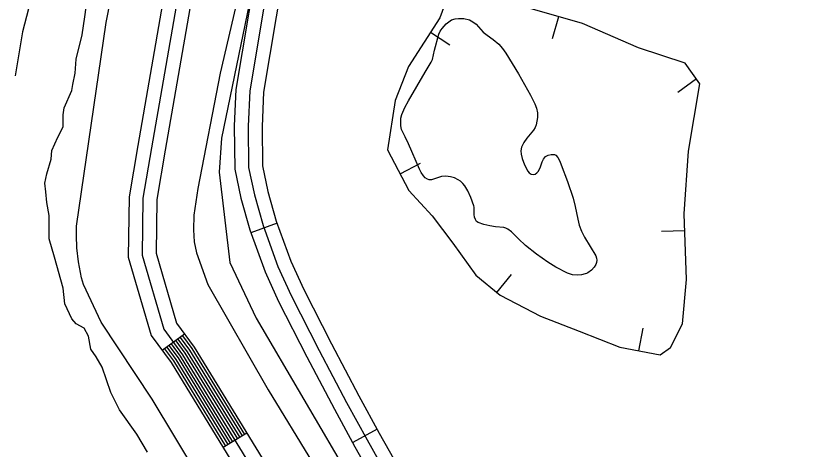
# Model space of a CAD drawing. Extents: x 3161665 to 3199565, y 885729 to 911164.
# Drawn here: x 3181970 to 3182838, y 896225 to 896694 of the extents above; entities that cross this region are included whole.
import ezdxf

# ---------------------------------------------------------------- set-up
doc = ezdxf.new("R2010")
doc.units = 0
for name, color, linetype in [('V-BORW-LINE', 7, 'Continuous'), ('V-LEVE-TOET', 7, 'Continuous'), ('V-ROAD-CNTR', 7, 'Continuous'), ('V-SITE-VEGE', 7, 'Continuous'), ('V-TOPO-SHOR', 7, 'Continuous'), ('V-WETL-SWMP', 7, 'Continuous')]:
    doc.layers.add(name, color=color, linetype=linetype)

msp = doc.modelspace()

# ---------------------------------------------------------------- linework, layer by layer
at = {"layer": 'V-BORW-LINE'}
for p, q in [((3182556.127, 896692.9679999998), (3182549.245, 896668.9329999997)), ((3182417.8370000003, 896676.1859999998), (3182438.9250000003, 896662.7579999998)), ((3182705.018, 896625.8669999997), (3182684.8170000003, 896611.1389999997)), ((3182385.014, 896523.2779999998), (3182407.165, 896534.8689999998)), ((3182692.489, 896461.7519999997), (3182667.507, 896460.7969999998)), ((3182489.576, 896395.0629999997), (3182505.464, 896414.3649999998)), ((3182642.909, 896332.1039999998), (3182647.578, 896356.6639999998))]:
    msp.add_line(p, q, dxfattribs=at)
for points in [[(3182436.9620000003, 896716.4449999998), (3182427.853, 896691.9139999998), (3182394.287, 896639.2049999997), (3182379.906, 896602.5929999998)], [(3182379.906, 896602.5929999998), (3182371.486, 896549.1289999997), (3182394.52, 896505.1129999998), (3182419.577, 896477.8109999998), (3182442.015, 896448.1949999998), (3182466.8000000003, 896413.8109999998), (3182493.036, 896392.2149999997), (3182536.858, 896369.3669999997), (3182578.301, 896353.4339999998), (3182622.295, 896336.0229999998), (3182666.024, 896327.7089999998), (3182676.904, 896335.4559999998), (3182690.042, 896361.0579999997), (3182694.499, 896409.1529999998), (3182691.786, 896480.1439999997), (3182696.4560000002, 896547.7059999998), (3182708.881, 896620.5679999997), (3182692.749, 896642.6959999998), (3182642.4450000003, 896659.5059999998), (3182582.145, 896685.5179999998), (3182525.531, 896701.7279999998)]]:
    msp.add_lwpolyline(points, dxfattribs=at)
at = {"layer": 'V-LEVE-TOET'}
for points in [[(3182460.140000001, 895616.8919999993), (3182462.823000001, 895625.4449999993), (3182464.337000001, 895636.8599999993), (3182465.502000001, 895649.3509999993), (3182465.850000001, 895664.2299999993), (3182464.865000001, 895675.5449999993), (3182463.274000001, 895685.5579999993), (3182460.405000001, 895699.9819999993), (3182458.326000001, 895708.4499999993), (3182369.158000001, 895867.0839999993), (3182266.348000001, 896032.1299999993), (3182117.377000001, 896279.8969999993), (3182062.405000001, 896363.1609999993), (3182043.065000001, 896403.5409999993), (3182040.978000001, 896411.0569999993), (3182037.892000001, 896428.2219999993), (3182035.983000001, 896443.4729999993), (3182035.486000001, 896456.5719999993), (3182035.680000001, 896466.5709999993), (3182067.561000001, 896686.6769999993), (3182145.758000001, 897083.2149999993), (3182220.049000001, 897466.5679999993), (3182316.162000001, 897950.4669999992), (3182366.449000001, 898162.2569999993)], [(3182360.987000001, 897417.6619999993), (3182289.350000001, 897055.0019999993), (3182190.718000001, 896631.9509999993), (3182166.574000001, 896507.3749999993), (3182162.310000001, 896478.5979999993), (3182161.837000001, 896462.8879999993), (3182162.691000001, 896449.6679999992), (3182165.099000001, 896437.7469999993), (3182177.582000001, 896403.6069999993), (3182242.682000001, 896289.9119999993), (3182386.152000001, 896054.3289999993), (3182484.981000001, 895898.3589999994), (3182504.699000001, 895860.5939999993), (3182533.547000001, 895802.2869999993), (3182560.032000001, 895778.1619999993), (3182575.365000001, 895759.2379999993), (3182582.912000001, 895749.4199999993), (3182588.521000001, 895735.5699999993), (3182606.321000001, 895664.2499999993), (3182612.635000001, 895633.0139999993), (3182612.448000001, 895620.5289999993)]]:
    msp.add_lwpolyline(points, dxfattribs=at)
at = {"layer": 'V-ROAD-CNTR'}
for p, q in [((3182252.1494588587, 896469.8400326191), (3182223.954515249, 896459.5890531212)), ((3182152.403658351, 896350.100272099), (3182128.2487066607, 896332.308307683)), ((3182360.1932427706, 896247.2764777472), (3182333.8582954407, 896232.9065064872)), ((3182219.562524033, 896243.2194858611), (3182193.975575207, 896227.5575171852))]:
    msp.add_line(p, q, dxfattribs=at)
for points in [[(3182186.0025911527, 897012.1169480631), (3182128.516706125, 896707.1155580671), (3182101.8607594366, 896553.785864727), (3182092.3647784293, 896498.3769755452), (3182091.478780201, 896433.2571057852), (3182116.309730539, 896348.5172752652), (3182137.7576876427, 896319.3993335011), (3182301.4303602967, 896052.010868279), (3182392.684177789, 895899.4831733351), (3182447.559068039, 895808.5683551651), (3182483.1539968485, 895745.9674803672), (3182489.609983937, 895725.420521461), (3182502.8659574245, 895675.599621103), (3182505.763951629, 895644.3326836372), (3182500.617961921, 895605.5507612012), (3182496.9979691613, 895594.9107824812), (3182368.547226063, 895279.0224142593), (3182366.1182309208, 895266.6124390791)], [(3182214.9315332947, 897003.6329650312), (3182158.0366470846, 896701.767568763), (3182131.4227003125, 896548.6838749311), (3182122.330718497, 896495.6229810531), (3182121.536720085, 896437.3610975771), (3182143.607675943, 896362.0412482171), (3182162.6736378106, 896336.1572999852), (3182327.096308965, 896067.5428372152), (3182418.398126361, 895914.9351424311), (3182473.445016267, 895823.7363248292), (3182510.813941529, 895758.013456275), (3182518.4299262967, 895733.778504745), (3182532.5058981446, 895680.8776105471), (3182532.9388972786, 895676.2056198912)], [(3182282.7463976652, 897008.6339550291), (3182257.4774482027, 896893.8261846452), (3182235.3574924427, 896779.7484128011), (3182207.6945477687, 896614.4437434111), (3182205.9355512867, 896574.9138224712), (3182206.504550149, 896528.4049154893), (3182213.173536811, 896496.8639785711), (3182222.805517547, 896462.7500467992), (3182239.2834845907, 896417.4291374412), (3182253.9164553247, 896385.3252016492), (3182284.4493942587, 896325.6293210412), (3182314.0813349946, 896269.1484340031), (3182336.290290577, 896228.4505153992), (3182369.086224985, 896170.443631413), (3182404.203154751, 896113.7407448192), (3182488.5419860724, 895976.2630197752), (3182505.925951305, 895940.5010912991), (3182523.901915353, 895898.2131758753), (3182529.648903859, 895868.8772345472), (3182536.130890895, 895838.6002951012), (3182538.9998851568, 895802.3263676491), (3182540.9858811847, 895761.0744501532), (3182540.040883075, 895727.993516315), (3182531.234900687, 895678.8076146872)], [(3182297.395368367, 897005.409961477), (3182272.1674188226, 896890.7861907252), (3182250.119462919, 896777.082418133), (3182222.6395178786, 896612.8667465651), (3182220.9395212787, 896574.6718229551), (3182221.485520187, 896530.0639121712), (3182227.745507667, 896500.456971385), (3182237.0914889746, 896467.357037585), (3182253.1784568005, 896423.1111260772), (3182267.4254283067, 896391.854188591), (3182297.7683676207, 896332.5293072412), (3182327.307308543, 896276.2254198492), (3182349.403264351, 896235.7345008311), (3182381.996199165, 896178.086616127)], [(3182199.1925647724, 897001.1129700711), (3182143.276676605, 896704.4415634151), (3182116.6417298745, 896551.2348698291), (3182107.3477484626, 896496.9999782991), (3182106.507750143, 896435.309101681), (3182129.958703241, 896355.2792617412), (3182150.215662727, 896327.7783167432), (3182314.263334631, 896059.7768527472), (3182405.541152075, 895907.2091578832), (3182460.502042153, 895816.1523399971), (3182496.9839691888, 895751.9904683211), (3182504.019955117, 895729.599513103), (3182517.685927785, 895678.2386158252), (3182520.855921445, 895644.0346842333), (3182515.2939325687, 895602.1157680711)], [(3182283.3233965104, 896869.5212332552), (3182264.881433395, 896774.416423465), (3182237.5844879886, 896611.2897497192), (3182235.943491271, 896574.4298234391), (3182236.466490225, 896531.7229088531), (3182242.3174785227, 896504.0499641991), (3182251.3774604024, 896471.9640283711), (3182267.073429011, 896428.7931147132), (3182280.934401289, 896398.383175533), (3182311.087340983, 896339.4292934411), (3182340.533282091, 896283.3024056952), (3182362.516238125, 896243.018486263), (3182394.9061733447, 896185.7296008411), (3182429.7411036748, 896129.4827133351), (3182514.8819333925, 895990.6989909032), (3182533.237896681, 895952.9350664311), (3182552.737857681, 895907.0611581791), (3182559.0388450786, 895874.9012224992), (3182565.880831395, 895842.942286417), (3182568.9438252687, 895804.230363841), (3182571.0058211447, 895761.3684495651), (3182569.964823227, 895724.9055224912), (3182560.607841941, 895672.6456270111)], [(3182142.7406776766, 896342.9832863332), (3182152.707657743, 896329.4543133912), (3182209.327544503, 896236.9544983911)], [(3182145.156672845, 896344.7632827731), (3182155.1986527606, 896331.130310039), (3182211.885539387, 896238.5204952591)], [(3182147.5716680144, 896346.5422792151), (3182157.6906477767, 896332.805306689), (3182214.4445342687, 896240.0874921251)], [(3182149.987663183, 896348.3212756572), (3182160.1816427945, 896334.4813033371), (3182217.003529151, 896241.6534889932)], [(3182130.663701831, 896334.0873041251), (3182140.249682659, 896321.0753301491), (3182196.533570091, 896229.1235140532)], [(3182133.0796969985, 896335.8663005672), (3182142.7406776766, 896322.7513267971), (3182199.092564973, 896230.689510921)], [(3182135.4946921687, 896337.645297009), (3182145.2326726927, 896324.426323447), (3182201.6515598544, 896232.256507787)], [(3182137.910687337, 896339.4252934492), (3182147.723667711, 896326.1023200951), (3182204.2095547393, 896233.8225046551)], [(3182140.3256825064, 896341.2042898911), (3182150.215662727, 896327.7783167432), (3182206.7685496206, 896235.3885015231)]]:
    msp.add_lwpolyline(points, dxfattribs=at)
at = {"layer": 'V-SITE-VEGE'}
for p, q in [((3182044.6550000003, 896692.9669999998), (3182048.4020000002, 896722.0259999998)), ((3182041.845, 896673.2789999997), (3182044.6550000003, 896692.9669999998)), ((3182035.285, 896647.0339999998), (3182041.845, 896673.2789999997)), ((3182034.349, 896632.0369999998), (3182035.285, 896647.0339999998)), ((3182031.537, 896619.8509999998), (3182034.349, 896632.0369999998)), ((3182022.165, 896594.5419999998), (3182030.599, 896613.2889999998)), ((3182030.599, 896613.2889999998), (3182031.537, 896619.8509999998)), ((3182021.227, 896587.0419999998), (3182022.165, 896594.5419999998)), ((3182021.23, 896573.9209999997), (3182021.227, 896587.0419999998)), ((3182015.606, 896562.6709999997), (3182021.23, 896573.9209999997)), ((3182009.046, 896548.6089999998), (3182015.606, 896562.6709999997)), ((3182008.108, 896539.2359999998), (3182009.046, 896548.6089999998)), ((3182003.4220000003, 896523.2979999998), (3182008.108, 896539.2359999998)), ((3182001.548, 896512.9879999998), (3182003.4220000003, 896523.2979999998)), ((3182002.486, 896503.6149999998), (3182001.548, 896512.9879999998)), ((3182003.424, 896492.3649999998), (3182002.486, 896503.6149999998)), ((3182006.236, 896478.3059999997), (3182003.424, 896492.3649999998)), ((3182006.238, 896452.9979999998), (3182006.236, 896478.3059999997)), ((3182011.864, 896433.3109999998), (3182006.238, 896452.9979999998)), ((3182021.242, 896399.5659999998), (3182011.864, 896433.3109999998)), ((3182023.1180000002, 896382.6949999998), (3182021.242, 896399.5659999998)), ((3182030.6180000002, 896366.7589999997), (3182023.1180000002, 896382.6949999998)), ((3182035.303, 896361.1349999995), (3182030.6180000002, 896366.7589999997)), ((3182043.741, 896356.4499999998), (3182035.303, 896361.1349999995)), ((3182048.431, 896348.0139999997), (3182043.741, 896356.4499999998)), ((3182051.2430000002, 896333.9539999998), (3182048.431, 896348.0139999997)), ((3182056.867, 896325.5169999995), (3182051.2430000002, 896333.9539999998)), ((3182063.431, 896314.2689999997), (3182056.867, 896325.5169999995)), ((3182072.804, 896287.0859999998), (3182063.431, 896314.2689999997)), ((3182082.178, 896268.3379999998), (3182072.804, 896287.0859999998)), ((3182100.929, 896242.0929999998), (3182082.178, 896268.3379999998)), ((3182112.179, 896222.4099999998), (3182100.929, 896242.0929999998))]:
    msp.add_line(p, q, dxfattribs=at)
at = {"layer": 'V-TOPO-SHOR'}
for points in [[(3182838.435549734, 898976.3209347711), (3182780.787144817, 898877.2492891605), (3182729.5931894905, 898745.5324148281), (3182614.009471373, 898416.865590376), (3182537.8410306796, 898205.5838733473), (3182519.4357582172, 898145.5832152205), (3182448.1956124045, 897801.1560179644), (3182330.781616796, 897233.6339967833), (3182192.2543292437, 896561.7390543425), (3182189.56352426, 896525.1982032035), (3182201.0954610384, 896427.279731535), (3182229.6786605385, 896367.1757864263), (3182487.1512445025, 895928.04863637), (3182523.5142125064, 895844.4332407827), (3182555.9872962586, 895772.573570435), (3182555.855318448, 895712.5327451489), (3182547.9206194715, 895665.5614876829)], [(3182452.753000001, 896512.8639999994), (3182450.212000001, 896515.1979999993), (3182447.738000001, 896516.9349999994), (3182443.810000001, 896518.7619999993), (3182439.638000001, 896519.9519999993), (3182434.622000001, 896520.7069999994), (3182429.662000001, 896520.4039999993), (3182421.050000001, 896517.4369999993), (3182418.847000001, 896516.9169999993), (3182416.627000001, 896516.8389999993), (3182414.800000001, 896517.3609999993), (3182412.307000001, 896518.9479999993), (3182410.216000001, 896521.1799999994), (3182407.855000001, 896524.7169999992), (3182405.975000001, 896528.4139999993), (3182394.308000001, 896555.7809999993), (3182390.377000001, 896563.3489999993), (3182386.593000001, 896571.2499999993), (3182385.872000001, 896575.0979999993), (3182385.892000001, 896578.9609999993), (3182385.978000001, 896583.1959999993), (3182386.841000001, 896587.4149999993), (3182390.240000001, 896594.9619999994), (3182394.148000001, 896602.0129999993), (3182412.064000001, 896632.9499999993), (3182418.711000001, 896643.7639999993), (3182420.096000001, 896646.8209999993), (3182422.220000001, 896656.8729999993), (3182426.768000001, 896674.0169999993), (3182428.229000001, 896677.2829999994), (3182430.352000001, 896680.3059999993), (3182434.921000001, 896685.4359999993), (3182437.582000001, 896687.5759999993), (3182440.652000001, 896689.4479999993), (3182444.365000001, 896690.7629999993), (3182448.117000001, 896691.1599999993), (3182453.990000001, 896690.9189999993), (3182459.850000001, 896689.4319999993), (3182463.741000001, 896687.4489999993), (3182467.143000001, 896684.8299999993), (3182474.784000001, 896676.3099999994), (3182478.958000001, 896672.9839999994), (3182485.648000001, 896668.4379999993), (3182491.864000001, 896663.2989999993), (3182495.776000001, 896658.7119999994), (3182499.245000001, 896653.7699999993), (3182513.0530000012, 896631.2829999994), (3182525.932000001, 896608.1019999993), (3182530.520000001, 896598.8589999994), (3182532.308000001, 896594.1059999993), (3182533.498000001, 896589.2229999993), (3182533.459000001, 896584.2549999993), (3182531.970000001, 896576.2999999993), (3182530.979000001, 896573.4559999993), (3182528.949000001, 896570.2689999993), (3182521.798000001, 896561.6509999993), (3182518.767000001, 896556.9529999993), (3182516.168000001, 896551.9659999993), (3182515.389000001, 896548.2159999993), (3182515.731000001, 896544.3899999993), (3182516.809000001, 896539.7229999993), (3182519.276000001, 896532.9359999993), (3182522.922000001, 896526.2759999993), (3182524.605000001, 896524.1969999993), (3182526.684000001, 896522.7099999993), (3182528.7690000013, 896522.3869999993), (3182530.856000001, 896523.0579999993), (3182532.560000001, 896524.2359999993), (3182534.032000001, 896525.6859999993), (3182536.283000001, 896529.5529999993), (3182538.413000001, 896536.0469999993), (3182539.890000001, 896539.1229999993), (3182542.237000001, 896541.7939999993), (3182545.137000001, 896543.3519999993), (3182548.190000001, 896544.0219999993), (3182550.709000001, 896544.2549999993), (3182551.961000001, 896544.0299999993), (3182553.111000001, 896543.3539999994), (3182555.307000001, 896540.9579999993), (3182557.4820000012, 896537.0829999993), (3182559.096000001, 896532.9519999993), (3182565.825000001, 896515.0409999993), (3182571.963000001, 896496.9829999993), (3182574.216000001, 896488.0479999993), (3182576.897000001, 896474.4389999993), (3182578.623000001, 896467.7579999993), (3182581.042000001, 896461.2989999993), (3182584.329000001, 896454.9379999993), (3182596.380000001, 896434.5319999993), (3182597.193000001, 896432.1949999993), (3182597.481000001, 896429.8499999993), (3182597.299000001, 896427.5809999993), (3182596.437000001, 896425.3119999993), (3182594.696000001, 896422.5239999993), (3182591.645000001, 896419.0939999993), (3182587.907000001, 896416.2819999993), (3182586.488000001, 896415.5449999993), (3182584.993000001, 896415.0389999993), (3182580.882000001, 896414.1599999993), (3182576.772000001, 896413.8389999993), (3182571.261000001, 896414.3119999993)], [(3182571.261000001, 896414.3119999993), (3182565.801000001, 896416.0669999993), (3182553.290000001, 896422.5059999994), (3182544.569000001, 896427.7279999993), (3182532.2690000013, 896436.2869999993), (3182520.552000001, 896445.8349999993), (3182512.774000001, 896452.9659999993), (3182505.379000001, 896460.6009999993), (3182501.529000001, 896463.5659999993), (3182499.3740000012, 896464.6449999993), (3182497.078000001, 896465.3359999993), (3182487.989000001, 896466.1609999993), (3182481.808000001, 896467.2179999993), (3182475.521000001, 896468.5779999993), (3182469.330000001, 896470.5949999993), (3182467.507000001, 896471.8629999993), (3182466.321000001, 896473.7749999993), (3182465.559000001, 896476.6039999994), (3182465.228000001, 896479.4689999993), (3182465.033000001, 896487.1729999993), (3182464.671000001, 896488.8319999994), (3182461.5190000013, 896497.7139999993), (3182458.344000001, 896504.7799999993), (3182454.914000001, 896510.3669999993), (3182452.753000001, 896512.8639999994)]]:
    msp.add_lwpolyline(points, dxfattribs=at)
at = {"layer": 'V-WETL-SWMP'}
msp.add_lwpolyline([(3182084.436000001, 897228.8399999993), (3182069.147000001, 897182.6299999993), (3182047.669000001, 897108.0729999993), (3182041.491000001, 897081.2209999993), (3182036.829000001, 897057.3459999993), (3182030.629000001, 897027.5049999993), (3182026.001000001, 897008.1129999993), (3182019.812000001, 896979.7669999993), (3182016.633000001, 896954.3859999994), (3182013.511000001, 896936.4769999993), (3182010.355000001, 896914.0859999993), (3182004.099000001, 896876.7739999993), (3182002.515000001, 896864.8309999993), (3181999.225000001, 896824.5079999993), (3181995.734000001, 896757.2879999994), (3181992.656000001, 896745.3559999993), (3181987.972000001, 896718.4929999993), (3181977.199000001, 896676.7319999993), (3181969.371000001, 896628.9709999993)], dxfattribs=at)

doc.saveas('drawing.dxf')
